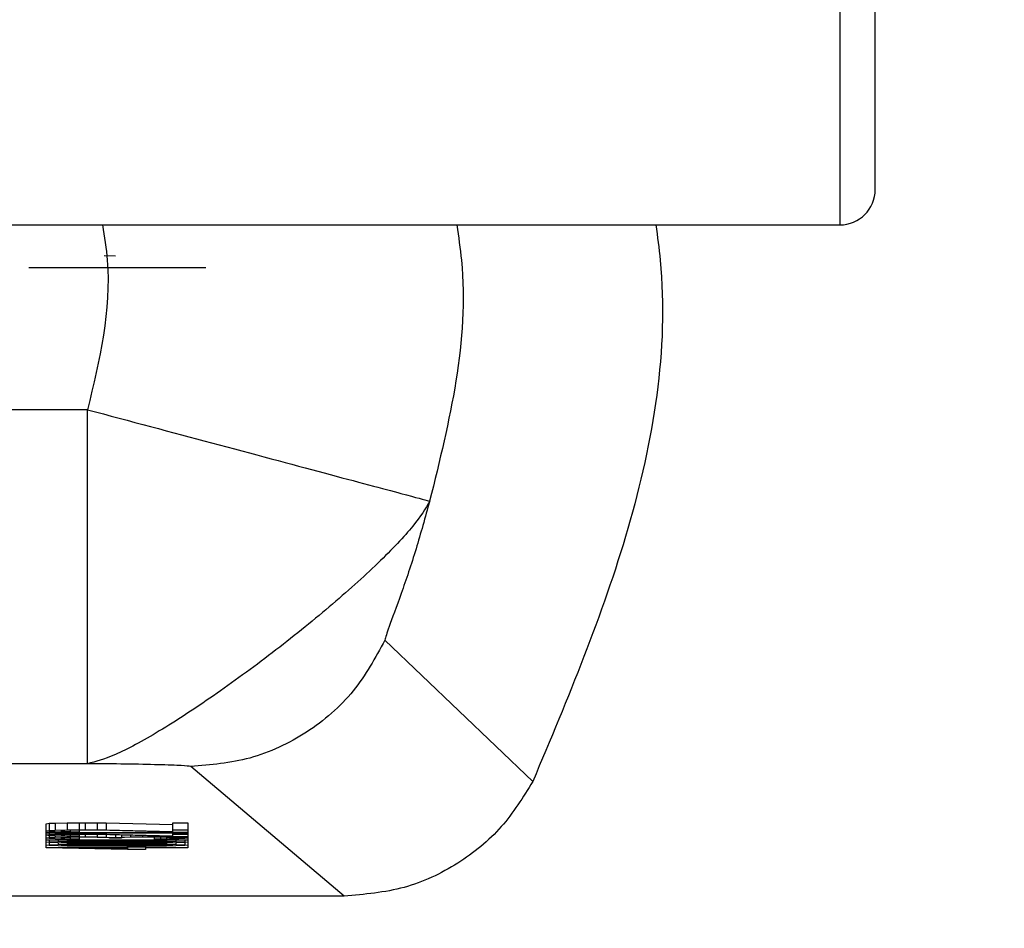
# Model space of a CAD drawing. Header units: inches. Extents: x 218.9 to 312.4, y 214.8 to 247.8.
# Tile 287 of 319: x 275.0914 to 275.1256, y 243.2875 to 243.3191. Entities that reach past the tile are written whole.
import ezdxf

# ---------------------------------------------------------------- set-up
doc = ezdxf.new("R2010")
doc.units = ezdxf.units.IN
doc.header["$LTSCALE"] = 0.25
doc.header["$MEASUREMENT"] = 0
doc.layers.add('ANNOTATIONS', color=1, linetype='Continuous')
doc.layers.add('MOTOR LH', color=7, linetype='Continuous')
doc.styles.add('ARIAL', font='arial.ttf', dxfattribs={"height": 0.09375})
doc.dimstyles.new('STANDARD$0', dxfattribs={"dimtxt": 0.09375, "dimasz": 0.09375, "dimexe": 0.03125, "dimexo": 0.046875, "dimgap": 0.09, "dimtad": 0, "dimtih": 1, "dimtoh": 1, "dimdec": 4, "dimzin": 0, "dimdsep": 46, "dimtxsty": 'ARIAL', "dimcen": 0.09, "dimadec": 0, "dimazin": 0, "dimtfac": 1, "dimtdec": 4, "dimtofl": 0, "dimtmove": 0, "dimatfit": 1, "dimfxl": 1, "dimtolj": 1, "dimtzin": 0, "dimarcsym": 0})

# ---------------------------------------------------------------- blocks, each defined once
blk = doc.blocks.new('*D90')
at = {"layer": 'ANNOTATIONS', "color": 0, "lineweight": -2, "transparency": 16777216}
for p, q in [((274.639334, 245.246328), (274.639334, 245.532852)), ((276.091732, 243.261044), (276.091732, 245.532852)), ((274.733084, 245.501602), (275.184437, 245.501602)), ((275.997982, 245.501602), (275.546629, 245.501602))]:
    blk.add_line(p, q, dxfattribs=at)
at = {"layer": 'ANNOTATIONS', "color": 0, "transparency": 16777216}
for points in [[(274.733084, 245.517227), (274.733084, 245.485977), (274.639334, 245.501602)], [(275.997982, 245.517227), (275.997982, 245.485977), (276.091732, 245.501602)]]:
    blk.add_solid(points, dxfattribs=at)
at = {"layer": 'defpoints', "color": 0, "transparency": 16777216}
for p in [(274.639334, 245.501602), (274.639334, 245.199453), (276.091732, 243.214169)]:
    blk.add_point(p, dxfattribs=at)
at = {"layer": 'ANNOTATIONS', "color": 0, "transparency": 16777216, "insert": (275.365533, 245.501602), "char_height": 0.09375, "attachment_point": 5, "style": 'ARIAL'}
blk.add_mtext('\\A1;25"', dxfattribs=at)
blk = doc.blocks.new('*D92')
at = {"layer": 'ANNOTATIONS', "color": 0, "lineweight": -2, "transparency": 16777216}
for p, q in [((274.747982, 244.569575), (274.747982, 245.230703)), ((276.091732, 243.261044), (276.091732, 245.230703)), ((274.841732, 245.199453), (275.129535, 245.199453)), ((275.997982, 245.199453), (275.710179, 245.199453))]:
    blk.add_line(p, q, dxfattribs=at)
at = {"layer": 'ANNOTATIONS', "color": 0, "transparency": 16777216}
for points in [[(274.841732, 245.215078), (274.841732, 245.183828), (274.747982, 245.199453)], [(275.997982, 245.215078), (275.997982, 245.183828), (276.091732, 245.199453)]]:
    blk.add_solid(points, dxfattribs=at)
at = {"layer": 'defpoints', "color": 0, "transparency": 16777216}
for p in [(274.747982, 245.199453), (274.747982, 244.5227), (276.091732, 243.214169)]:
    blk.add_point(p, dxfattribs=at)
at = {"layer": 'ANNOTATIONS', "color": 0, "transparency": 16777216, "insert": (275.419857, 245.199453), "char_height": 0.09375, "attachment_point": 5, "style": 'ARIAL'}
blk.add_mtext('\\A1;21 1/2"', dxfattribs=at)

msp = doc.modelspace()

# ---------------------------------------------------------------- linework, layer by layer
at = {"layer": 'MOTOR LH'}
for p, q in [((275.119919, 243.376866), (275.119919, 243.311977)), ((275.085464, 243.311977), (275.119919, 243.311977)), ((275.094381, 243.310919), (275.094774, 243.310907)), ((275.091763, 243.310499), (275.097915, 243.310499)), ((275.093804, 243.305559), (275.085471, 243.305559)), ((275.10926, 243.292641), (275.104127, 243.29755)), ((275.093805, 243.293258), (275.054993, 243.293258)), ((275.102712, 243.288663), (275.097385, 243.293164)), ((275.092362, 243.291176), (275.092466, 243.29119)), ((275.092362, 243.290336), (275.092362, 243.291176)), ((275.092466, 243.29119), (275.092675, 243.291197)), ((275.092466, 243.29119), (275.092466, 243.290944)), ((275.092675, 243.291197), (275.093094, 243.291207)), ((275.092675, 243.291197), (275.092675, 243.290953)), ((275.093094, 243.291207), (275.093513, 243.291209)), ((275.093094, 243.291207), (275.093094, 243.29096)), ((275.093513, 243.291209), (275.093723, 243.291209)), ((275.093513, 243.291209), (275.093513, 243.290963)), ((275.093723, 243.291209), (275.094142, 243.291207)), ((275.093723, 243.291209), (275.093723, 243.290963)), ((275.094142, 243.291207), (275.094455, 243.291202)), ((275.094142, 243.291207), (275.094142, 243.29096)), ((275.094455, 243.291202), (275.096759, 243.291146)), ((275.094455, 243.291202), (275.094455, 243.290958)), ((275.096759, 243.291209), (275.097283, 243.291209)), ((275.096759, 243.290899), (275.096759, 243.291209)), ((275.097283, 243.291209), (275.097283, 243.290336)), ((275.092362, 243.29093), (275.092466, 243.290944)), ((275.092466, 243.290904), (275.092362, 243.290921)), ((275.092362, 243.290864), (275.097283, 243.290864)), ((275.093094, 243.290836), (275.092362, 243.29085)), ((275.092466, 243.290944), (275.092675, 243.290953)), ((275.092675, 243.290895), (275.092466, 243.290904)), ((275.092466, 243.290848), (275.092466, 243.290799)), ((275.092675, 243.290953), (275.093094, 243.29096)), ((275.093094, 243.290885), (275.092675, 243.290895)), ((275.092675, 243.290843), (275.092675, 243.290808)), ((275.092989, 243.290939), (275.092885, 243.290928)), ((275.092885, 243.290928), (275.092885, 243.290918)), ((275.092885, 243.290918), (275.092989, 243.290906)), ((275.093199, 243.290946), (275.092989, 243.290939)), ((275.092989, 243.290939), (275.092989, 243.290906)), ((275.092989, 243.290906), (275.093199, 243.290899)), ((275.093094, 243.29096), (275.093513, 243.290963)), ((275.093513, 243.290883), (275.093094, 243.290885)), ((275.093932, 243.290836), (275.093094, 243.290836)), ((275.093094, 243.290836), (275.093094, 243.290815)), ((275.093094, 243.290815), (275.093513, 243.290817)), ((275.093513, 243.290951), (275.093199, 243.290946)), ((275.093199, 243.290946), (275.093199, 243.290899)), ((275.093199, 243.290899), (275.093513, 243.290895)), ((275.097283, 243.29085), (275.093199, 243.29085)), ((275.093199, 243.29085), (275.093932, 243.290836)), ((275.093513, 243.290963), (275.093723, 243.290963)), ((275.093723, 243.290951), (275.093513, 243.290951)), ((275.093513, 243.290951), (275.093513, 243.290883)), ((275.093513, 243.290836), (275.093513, 243.290817)), ((275.093513, 243.290817), (275.093723, 243.290817)), ((275.093723, 243.290963), (275.094142, 243.29096)), ((275.094142, 243.290946), (275.093723, 243.290951)), ((275.093723, 243.290836), (275.093723, 243.290817)), ((275.093723, 243.290817), (275.094142, 243.290815)), ((275.093932, 243.29085), (275.093932, 243.290836)), ((275.094142, 243.29096), (275.094455, 243.290958)), ((275.096759, 243.290883), (275.094142, 243.290946)), ((275.094142, 243.29085), (275.094142, 243.290815)), ((275.094455, 243.290958), (275.096759, 243.290899)), ((275.094455, 243.29085), (275.094455, 243.29081)), ((275.096759, 243.290963), (275.097283, 243.290963)), ((275.096759, 243.290883), (275.097283, 243.290883)), ((275.096759, 243.290754), (275.096759, 243.29085)), ((275.096759, 243.290817), (275.097283, 243.290817)), ((275.092362, 243.290784), (275.092466, 243.290799)), ((275.092466, 243.290759), (275.092362, 243.290775)), ((275.092362, 243.290679), (275.092466, 243.290695)), ((275.092466, 243.290658), (275.092362, 243.290674)), ((275.092362, 243.290618), (275.097283, 243.290618)), ((275.093094, 243.29059), (275.092362, 243.290604)), ((275.092362, 243.290531), (275.092466, 243.290545)), ((275.092466, 243.290517), (275.092362, 243.290531)), ((275.092466, 243.290799), (275.092675, 243.290808)), ((275.092675, 243.290749), (275.092466, 243.290759)), ((275.092466, 243.290759), (275.092466, 243.290695)), ((275.092466, 243.290695), (275.092675, 243.290705)), ((275.092675, 243.290651), (275.092466, 243.290658)), ((275.092466, 243.290601), (275.092466, 243.290545)), ((275.092466, 243.290545), (275.092781, 243.290557)), ((275.092781, 243.290505), (275.092466, 243.290517)), ((275.092466, 243.290517), (275.092466, 243.290444)), ((275.092675, 243.290808), (275.093094, 243.290815)), ((275.093094, 243.29074), (275.092675, 243.290749)), ((275.092675, 243.290749), (275.092675, 243.290705)), ((275.092675, 243.290705), (275.093094, 243.290714)), ((275.093094, 243.290641), (275.092675, 243.290651)), ((275.092781, 243.290597), (275.092781, 243.290557)), ((275.092781, 243.290557), (275.093094, 243.290564)), ((275.093094, 243.290501), (275.092781, 243.290505)), ((275.092781, 243.290505), (275.092781, 243.290456)), ((275.092989, 243.290794), (275.092885, 243.290782)), ((275.092885, 243.290782), (275.092885, 243.290773)), ((275.092885, 243.290773), (275.092989, 243.290761)), ((275.092989, 243.290693), (275.092885, 243.290681)), ((275.092885, 243.290681), (275.092885, 243.290672)), ((275.092885, 243.290672), (275.092989, 243.29066)), ((275.092885, 243.290531), (275.092989, 243.290543)), ((275.092989, 243.290519), (275.092885, 243.290531)), ((275.093199, 243.290801), (275.092989, 243.290794)), ((275.092989, 243.290794), (275.092989, 243.290761)), ((275.092989, 243.290761), (275.093199, 243.290754)), ((275.093199, 243.2907), (275.092989, 243.290693)), ((275.092989, 243.290693), (275.092989, 243.29066)), ((275.092989, 243.29066), (275.093199, 243.290655)), ((275.092989, 243.290543), (275.093199, 243.29055)), ((275.092989, 243.290519), (275.092989, 243.290543)), ((275.093199, 243.290512), (275.092989, 243.290519)), ((275.093513, 243.290738), (275.093094, 243.29074)), ((275.093094, 243.29074), (275.093094, 243.290714)), ((275.093094, 243.290714), (275.093513, 243.290716)), ((275.093513, 243.290639), (275.093094, 243.290641)), ((275.093932, 243.29059), (275.093094, 243.29059)), ((275.093094, 243.29059), (275.093094, 243.290564)), ((275.093094, 243.290564), (275.093513, 243.290569)), ((275.093513, 243.290496), (275.093094, 243.290501)), ((275.093094, 243.290501), (275.093094, 243.290463)), ((275.093513, 243.290806), (275.093199, 243.290801)), ((275.093199, 243.290801), (275.093199, 243.290754)), ((275.093199, 243.290754), (275.093513, 243.290749)), ((275.093513, 243.290705), (275.093199, 243.2907)), ((275.093199, 243.2907), (275.093199, 243.290655)), ((275.093199, 243.290655), (275.093513, 243.290651)), ((275.097283, 243.290604), (275.093199, 243.290604)), ((275.093199, 243.290604), (275.093932, 243.29059)), ((275.093199, 243.29055), (275.093827, 243.290559)), ((275.093199, 243.290512), (275.093199, 243.29055)), ((275.093827, 243.290505), (275.093199, 243.290512)), ((275.093723, 243.290806), (275.093513, 243.290806)), ((275.093513, 243.290806), (275.093513, 243.290716)), ((275.093513, 243.290716), (275.093723, 243.290716)), ((275.093723, 243.290705), (275.093513, 243.290705)), ((275.093513, 243.290705), (275.093513, 243.290639)), ((275.093513, 243.29059), (275.093513, 243.290569)), ((275.093513, 243.290569), (275.093827, 243.290571)), ((275.093827, 243.290493), (275.093513, 243.290496)), ((275.093513, 243.290496), (275.093513, 243.290468)), ((275.094142, 243.290801), (275.093723, 243.290806)), ((275.093723, 243.290806), (275.093723, 243.290716)), ((275.093723, 243.290716), (275.094142, 243.290714)), ((275.094142, 243.2907), (275.093723, 243.290705)), ((275.093827, 243.29059), (275.093827, 243.290571)), ((275.093827, 243.290571), (275.09435, 243.290573)), ((275.093827, 243.290559), (275.094455, 243.290562)), ((275.093827, 243.290559), (275.093827, 243.290505)), ((275.094455, 243.290503), (275.093827, 243.290505)), ((275.09435, 243.290491), (275.093827, 243.290493)), ((275.093827, 243.290493), (275.093827, 243.29047)), ((275.093932, 243.290604), (275.093932, 243.29059)), ((275.094142, 243.290815), (275.094455, 243.29081)), ((275.096759, 243.290735), (275.094142, 243.290801)), ((275.094142, 243.290801), (275.094142, 243.290714)), ((275.094142, 243.290714), (275.094455, 243.290709)), ((275.09435, 243.290695), (275.094142, 243.2907)), ((275.09456, 243.290681), (275.09435, 243.290695)), ((275.09435, 243.290604), (275.09435, 243.290573)), ((275.09435, 243.290573), (275.095293, 243.290573)), ((275.095293, 243.290491), (275.09435, 243.290491)), ((275.09435, 243.290491), (275.09435, 243.290472)), ((275.094455, 243.29081), (275.096759, 243.290754)), ((275.094455, 243.290791), (275.094455, 243.290709)), ((275.094455, 243.290709), (275.094769, 243.2907)), ((275.094455, 243.290562), (275.095188, 243.290562)), ((275.094455, 243.290503), (275.094455, 243.290562)), ((275.095188, 243.290503), (275.094455, 243.290503)), ((275.09456, 243.290672), (275.09456, 243.290681)), ((275.094979, 243.290672), (275.09456, 243.290672)), ((275.094769, 243.290784), (275.094769, 243.2907)), ((275.094769, 243.2907), (275.094979, 243.290712)), ((275.094979, 243.29078), (275.094979, 243.290712)), ((275.094979, 243.290712), (275.095293, 243.290716)), ((275.095084, 243.290695), (275.094979, 243.290681)), ((275.094979, 243.290681), (275.094979, 243.290672)), ((275.095293, 243.290702), (275.095084, 243.290695)), ((275.095188, 243.290562), (275.095817, 243.290559)), ((275.095188, 243.290503), (275.095188, 243.290562)), ((275.095817, 243.290505), (275.095188, 243.290503)), ((275.095293, 243.290773), (275.095293, 243.290716)), ((275.095293, 243.290716), (275.095712, 243.290719)), ((275.095712, 243.290707), (275.095293, 243.290702)), ((275.095293, 243.290604), (275.095293, 243.290573)), ((275.095293, 243.290573), (275.095817, 243.290571)), ((275.095817, 243.290493), (275.095293, 243.290491)), ((275.095293, 243.290491), (275.095293, 243.290472)), ((275.095712, 243.290761), (275.095712, 243.290719)), ((275.095712, 243.290719), (275.09613, 243.290719)), ((275.09613, 243.290707), (275.095712, 243.290707)), ((275.095817, 243.290604), (275.095817, 243.290571)), ((275.095817, 243.290571), (275.09613, 243.290569)), ((275.095817, 243.290559), (275.096445, 243.29055)), ((275.095817, 243.290505), (275.095817, 243.290559)), ((275.096445, 243.290512), (275.095817, 243.290505)), ((275.09613, 243.290496), (275.095817, 243.290493)), ((275.095817, 243.290493), (275.095817, 243.29047)), ((275.09613, 243.290752), (275.09613, 243.290719)), ((275.09613, 243.290719), (275.096445, 243.290716)), ((275.09613, 243.290637), (275.09613, 243.290707)), ((275.09634, 243.290705), (275.09613, 243.290707)), ((275.09613, 243.290648), (275.09634, 243.290651)), ((275.096445, 243.290639), (275.09613, 243.290637)), ((275.09613, 243.290604), (275.09613, 243.290569)), ((275.09613, 243.290569), (275.096549, 243.290564)), ((275.096549, 243.290501), (275.09613, 243.290496)), ((275.09613, 243.290496), (275.09613, 243.290468)), ((275.096549, 243.2907), (275.09634, 243.290705)), ((275.09634, 243.290705), (275.09634, 243.290651)), ((275.09634, 243.290651), (275.096549, 243.290655)), ((275.096445, 243.290745), (275.096445, 243.290716)), ((275.096445, 243.290716), (275.096759, 243.290712)), ((275.096759, 243.290644), (275.096445, 243.290639)), ((275.096445, 243.29055), (275.096655, 243.290543)), ((275.096445, 243.290512), (275.096445, 243.29055)), ((275.096655, 243.290519), (275.096445, 243.290512)), ((275.096655, 243.290695), (275.096549, 243.2907)), ((275.096549, 243.2907), (275.096549, 243.290655)), ((275.096549, 243.290655), (275.096655, 243.290658)), ((275.096549, 243.290604), (275.096549, 243.290564)), ((275.096549, 243.290564), (275.096864, 243.290557)), ((275.096864, 243.290505), (275.096549, 243.290501)), ((275.096549, 243.290501), (275.096549, 243.290463)), ((275.096759, 243.290684), (275.096655, 243.290695)), ((275.096655, 243.290695), (275.096655, 243.290658)), ((275.096655, 243.290658), (275.096759, 243.290669)), ((275.096655, 243.290543), (275.096759, 243.290531)), ((275.096655, 243.290519), (275.096655, 243.290543)), ((275.096759, 243.290531), (275.096655, 243.290519)), ((275.096759, 243.290735), (275.097283, 243.290735)), ((275.096759, 243.290712), (275.096759, 243.290735)), ((275.096759, 243.290712), (275.096968, 243.290705)), ((275.096759, 243.290669), (275.096759, 243.290684)), ((275.096968, 243.290651), (275.096759, 243.290644)), ((275.096864, 243.290604), (275.096864, 243.290557)), ((275.096864, 243.290557), (275.097178, 243.290545)), ((275.097178, 243.290517), (275.096864, 243.290505)), ((275.096864, 243.290505), (275.096864, 243.290456)), ((275.096968, 243.290735), (275.096968, 243.290705)), ((275.096968, 243.290705), (275.097178, 243.290695)), ((275.097178, 243.290658), (275.096968, 243.290651)), ((275.097178, 243.290735), (275.097178, 243.290695)), ((275.097178, 243.290695), (275.097283, 243.290686)), ((275.097283, 243.290667), (275.097178, 243.290658)), ((275.097178, 243.290604), (275.097178, 243.290545)), ((275.097178, 243.290545), (275.097283, 243.290531)), ((275.097283, 243.290531), (275.097178, 243.290517)), ((275.097178, 243.290517), (275.097178, 243.290444)), ((275.092362, 243.29043), (275.092466, 243.290444)), ((275.092466, 243.290418), (275.092362, 243.29043)), ((275.092362, 243.29035), (275.095188, 243.29035)), ((275.095188, 243.29028), (275.092362, 243.290336)), ((275.092466, 243.290444), (275.092781, 243.290456)), ((275.092781, 243.290407), (275.092466, 243.290418)), ((275.092781, 243.290456), (275.093094, 243.290463)), ((275.093094, 243.2904), (275.092781, 243.290407)), ((275.092885, 243.29043), (275.092989, 243.290442)), ((275.092989, 243.290421), (275.092885, 243.29043)), ((275.092989, 243.290442), (275.093199, 243.290449)), ((275.092989, 243.290421), (275.092989, 243.290442)), ((275.093199, 243.290414), (275.092989, 243.290421)), ((275.093094, 243.290463), (275.093513, 243.290468)), ((275.093513, 243.290395), (275.093094, 243.2904)), ((275.093199, 243.290449), (275.093827, 243.290458)), ((275.093199, 243.290414), (275.093199, 243.290449)), ((275.093827, 243.290404), (275.093199, 243.290414)), ((275.093199, 243.290336), (275.095188, 243.290336)), ((275.095188, 243.290296), (275.093199, 243.290336)), ((275.093513, 243.290468), (275.093827, 243.29047)), ((275.093827, 243.290393), (275.093513, 243.290395)), ((275.093827, 243.29047), (275.09435, 243.290472)), ((275.093827, 243.290458), (275.094455, 243.290461)), ((275.093827, 243.290458), (275.093827, 243.290404)), ((275.094455, 243.290402), (275.093827, 243.290404)), ((275.09435, 243.29039), (275.093827, 243.290393)), ((275.09435, 243.290472), (275.095293, 243.290472)), ((275.095293, 243.29039), (275.09435, 243.29039)), ((275.094455, 243.290461), (275.095188, 243.290461)), ((275.094455, 243.290402), (275.094455, 243.290461)), ((275.095188, 243.290402), (275.094455, 243.290402)), ((275.095188, 243.290461), (275.095817, 243.290458)), ((275.095188, 243.290402), (275.095188, 243.290461)), ((275.095817, 243.290404), (275.095188, 243.290402)), ((275.095188, 243.29035), (275.095188, 243.29039)), ((275.095188, 243.290371), (275.095817, 243.290371)), ((275.095188, 243.290336), (275.095188, 243.290296)), ((275.095817, 243.29028), (275.095188, 243.29028)), ((275.095293, 243.290472), (275.095817, 243.29047)), ((275.095817, 243.290393), (275.095293, 243.29039)), ((275.095817, 243.29047), (275.09613, 243.290468)), ((275.095817, 243.290458), (275.096445, 243.290449)), ((275.095817, 243.290404), (275.095817, 243.290458)), ((275.096445, 243.290414), (275.095817, 243.290404)), ((275.09613, 243.290395), (275.095817, 243.290393)), ((275.095817, 243.290393), (275.095817, 243.29035)), ((275.095817, 243.29035), (275.097283, 243.29035)), ((275.097283, 243.290336), (275.095817, 243.290336)), ((275.095817, 243.290336), (275.095817, 243.29028)), ((275.09613, 243.290468), (275.096549, 243.290463)), ((275.096549, 243.2904), (275.09613, 243.290395)), ((275.096445, 243.290449), (275.096655, 243.290442)), ((275.096445, 243.290414), (275.096445, 243.290449)), ((275.096655, 243.290421), (275.096445, 243.290414)), ((275.096549, 243.290463), (275.096864, 243.290456)), ((275.096864, 243.290407), (275.096549, 243.2904)), ((275.096655, 243.290442), (275.096759, 243.29043)), ((275.096655, 243.290421), (275.096655, 243.290442)), ((275.096759, 243.29043), (275.096655, 243.290421)), ((275.096864, 243.290456), (275.097178, 243.290444)), ((275.097178, 243.290418), (275.096864, 243.290407)), ((275.097178, 243.290444), (275.097283, 243.29043)), ((275.097283, 243.29043), (275.097178, 243.290418)), ((275.102712, 243.288663), (275.046086, 243.288663))]:
    msp.add_line(p, q, dxfattribs=at)
msp.add_arc((275.11992, 243.313208), 0.00123, 270.0009, 0.0009, dxfattribs=at)
for points, knots in [([(275.12115, 243.313209), (275.12115, 243.313364), (275.12115, 243.313674), (275.12115, 243.316188), (275.12115, 243.319997), (275.12115, 243.323747), (275.12115, 243.325604)], [0, 0, 0, 0, 0.253948, 0.506282, 0.755461, 1, 1, 1, 1]), ([(275.094325, 243.311977), (275.094389, 243.311567), (275.094725, 243.309428), (275.094215, 243.307288), (275.093804, 243.305559)], [0, 0, 0, 0, 0.191592, 1, 1, 1, 1]), ([(275.106621, 243.311977), (275.106682, 243.311568), (275.107158, 243.308369), (275.106368, 243.305171), (275.105679, 243.302382)], [0, 0, 0, 0, 0.127904, 1, 1, 1, 1]), ([(275.113537, 243.311977), (275.11359, 243.31157), (275.114054, 243.308058), (275.112896, 243.301282), (275.110472, 243.295521), (275.10926, 243.292641)], [0, 0, 0, 0, 0.061532, 0.530773, 1, 1, 1, 1]), ([(275.093804, 243.296956), (275.093804, 243.298218), (275.093804, 243.300741), (275.093804, 243.303953), (275.093804, 243.305559)], [0, 0, 0, 0, 0.499911, 1, 1, 1, 1]), ([(275.093804, 243.305559), (275.095271, 243.305166), (275.098294, 243.304358), (275.102211, 243.303309), (275.105021, 243.30256), (275.105464, 243.302439), (275.105682, 243.302379)], [0, 0, 0, 0, 0.2408156, 0.496043, 0.7521086, 1, 1, 1, 1]), ([(275.105682, 243.302379), (275.105531, 243.302121), (275.105227, 243.301603), (275.103952, 243.300257), (275.102244, 243.298725), (275.10023, 243.297095), (275.098141, 243.295574), (275.096245, 243.294332), (275.094644, 243.293472), (275.094084, 243.293329), (275.093805, 243.293258)], [0, 0, 0, 0, 0.124944, 0.250119, 0.375072, 0.500101, 0.62507, 0.750033, 0.875057, 1, 1, 1, 1]), ([(275.105679, 243.302382), (275.105523, 243.301818), (275.105204, 243.300664), (275.104701, 243.299172), (275.104221, 243.297897), (275.104157, 243.297663), (275.104127, 243.29755)], [0, 0, 0, 0, 0.253645, 0.519024, 0.768768, 1, 1, 1, 1]), ([(275.104127, 243.29755), (275.103793, 243.296939), (275.10311, 243.29569), (275.101457, 243.294279), (275.099496, 243.293339), (275.098079, 243.293221), (275.097385, 243.293164)], [0, 0, 0, 0, 0.2446558, 0.5000167, 0.7552365, 1, 1, 1, 1]), ([(275.093805, 243.293258), (275.093805, 243.293456), (275.093805, 243.293854), (275.093804, 243.295922), (275.093804, 243.296956)], [0, 0, 0, 0, 0.5000564, 1, 1, 1, 1]), ([(275.097385, 243.293164), (275.097309, 243.293174), (275.097153, 243.293196), (275.096286, 243.293223), (275.095183, 243.293248), (275.094257, 243.293255), (275.093805, 243.293258)], [0, 0, 0, 0, 0.242829, 0.497167, 0.754017, 1, 1, 1, 1]), ([(275.10926, 243.292641), (275.108923, 243.292095), (275.108237, 243.290987), (275.106677, 243.289726), (275.104803, 243.288836), (275.103415, 243.288721), (275.102712, 243.288663)], [0, 0, 0, 0, 0.238018, 0.483846, 0.738098, 1, 1, 1, 1])]:
    msp.add_open_spline(points, degree=3, knots=knots, dxfattribs=at)

# ---------------------------------------------------------------- dimensions: what is measured, and where the dimension line sits
at = {"layer": 'ANNOTATIONS'}
dim = msp.add_linear_dim(base=(274.639334, 245.501602), p1=(276.091732, 243.214169), p2=(274.639334, 245.199453), text='25"', dimstyle='STANDARD$0', dxfattribs=at)
dim.commit()
dim.dimension.update_dxf_attribs({"geometry": '*D90', "text_midpoint": (275.365533, 245.501602), "dimtype": 160})
dim = msp.add_linear_dim(base=(274.747982, 245.199453), p1=(276.091732, 243.214169), p2=(274.747982, 244.5227), text='21 1/2"', dimstyle='STANDARD$0', dxfattribs=at)
dim.commit()
dim.dimension.update_dxf_attribs({"geometry": '*D92', "text_midpoint": (275.419857, 245.199453)})

doc.saveas('drawing.dxf')
